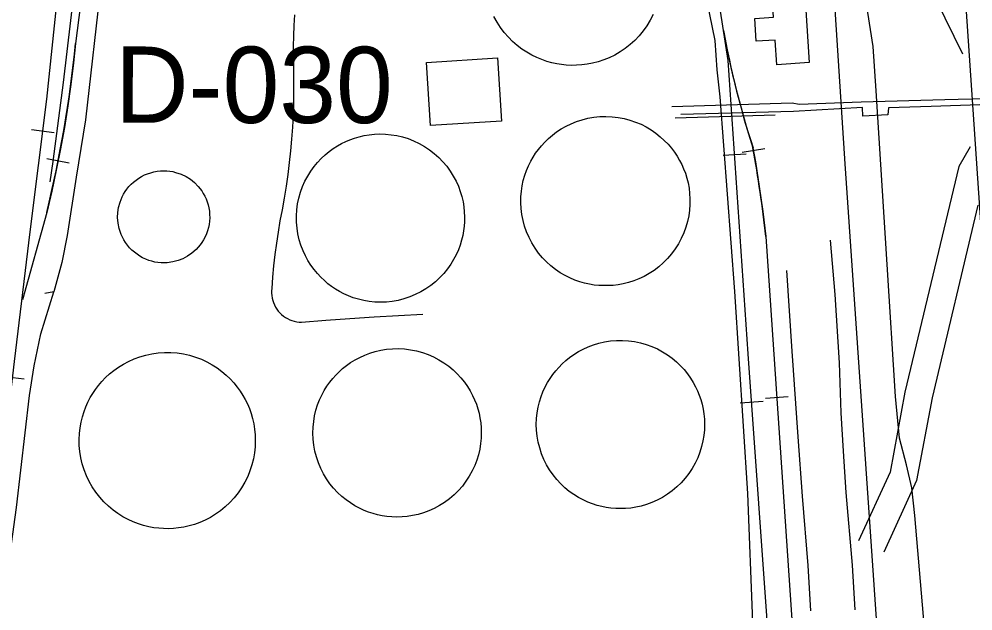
# Model space of a CAD drawing. Extents: x 3297716 to 3335574, y 688621 to 713991.
# Drawn here: x 3321253 to 3322290, y 706278 to 706922 of the extents above; entities that cross this region are included whole.
import ezdxf

# ---------------------------------------------------------------- set-up
doc = ezdxf.new("R2010")
doc.units = 0
for name, color, linetype in [('V-BLDG-OTLN', 7, 'Continuous'), ('V-DOMW-TANK', 7, 'Continuous'), ('V-LEVE-TOET', 7, 'Continuous'), ('V-RAIL-TRAK', 7, 'Continuous'), ('V-RIVR-RANG-IDEN', 7, 'Continuous'), ('V-ROAD-CNTR', 7, 'Continuous'), ('V-SURV-LINE', 7, 'Continuous'), ('V-TOPO-SHOR', 7, 'Continuous'), ('V-UTIL-LINE', 7, 'Continuous')]:
    doc.layers.add(name, color=color, linetype=linetype)

msp = doc.modelspace()

# ---------------------------------------------------------------- linework, layer by layer
at = {"layer": 'V-BLDG-OTLN'}
for points in [[(3322104.3, 707000.2), (3322112.4, 706874.2), (3322077, 706871.9), (3322075.3, 706898.7), (3322054.7, 706897.4), (3322053.1, 706922.3), (3322073.4, 706923.6), (3322068.6, 706997.9)], [(3321773.1, 706879.4), (3321777.5, 706810.6), (3321700.1, 706805.7), (3321695.7, 706874.4)]]:
    msp.add_lwpolyline(points, close=True, dxfattribs=at)
at = {"layer": 'V-DOMW-TANK'}
msp.add_lwpolyline([(3321942.5, 706926.4), (3321939.4, 706920.3), (3321935.7, 706914.4), (3321931.7, 706908.7), (3321927.3, 706903.4), (3321922.5, 706898.4), (3321917.4, 706893.8), (3321912, 706889.6), (3321906.4, 706885.8), (3321900.6, 706882.4), (3321894.7, 706879.6), (3321888.7, 706877.1), (3321882.6, 706875.1), (3321876.6, 706873.6), (3321870.7, 706872.4), (3321864.8, 706871.7), (3321859, 706871.3), (3321853.4, 706871.2), (3321848, 706871.5), (3321842.7, 706872), (3321837.5, 706872.9), (3321832.2, 706874.1), (3321826.7, 706875.6), (3321821.3, 706877.5), (3321815.8, 706879.7), (3321810.4, 706882.4), (3321805, 706885.5), (3321799.7, 706889), (3321794.5, 706892.9), (3321789.6, 706897.3), (3321784.9, 706902), (3321780.4, 706907.1), (3321776.4, 706912.6), (3321772.6, 706918.4), (3321769.3, 706924.5)], dxfattribs=at)
for points in [[(3321814.6, 706775.7), (3321817.6, 706779.8), (3321820.9, 706783.8), (3321824.5, 706787.8), (3321828.5, 706791.6), (3321832.8, 706795.3), (3321837.4, 706798.8), (3321842.4, 706802.1), (3321847.7, 706805.1), (3321853.2, 706807.8), (3321859.1, 706810.1), (3321865.2, 706812.1), (3321871.4, 706813.7), (3321877.9, 706814.8), (3321884.4, 706815.5), (3321891.1, 706815.6), (3321897.7, 706815.4), (3321904.3, 706814.6), (3321910.8, 706813.4), (3321917.2, 706811.7), (3321923.4, 706809.6), (3321929.3, 706807.1), (3321935, 706804.2), (3321940.4, 706801), (3321945.5, 706797.4), (3321950.2, 706793.6), (3321954.6, 706789.6), (3321958.7, 706785.5), (3321962.4, 706781.2), (3321965.7, 706776.7), (3321968.6, 706772.3), (3321971.3, 706767.8), (3321973.6, 706763.3), (3321975.6, 706758.6), (3321977.5, 706753.8), (3321979.1, 706748.6), (3321980.4, 706743.3), (3321981.5, 706737.7), (3321982.2, 706732), (3321982.5, 706726), (3321982.5, 706719.9), (3321982, 706713.8), (3321981.2, 706707.5), (3321979.8, 706701.3), (3321978, 706695.1), (3321975.8, 706688.9), (3321973.1, 706682.9), (3321970, 706677.1), (3321966.4, 706671.5), (3321962.5, 706666.2), (3321958.1, 706661.1), (3321953.5, 706656.5), (3321948.6, 706652.2), (3321943.4, 706648.2), (3321938.1, 706644.8), (3321932.6, 706641.7), (3321927, 706639.1), (3321921.3, 706636.8), (3321915.6, 706635), (3321910, 706633.6), (3321904.4, 706632.6), (3321899, 706631.9), (3321893.6, 706631.6), (3321888.4, 706631.6), (3321883.3, 706631.8), (3321878.3, 706632.3), (3321873.2, 706633.2), (3321867.9, 706634.3), (3321862.6, 706635.9), (3321857.3, 706637.7), (3321851.9, 706640), (3321846.6, 706642.7), (3321841.4, 706645.7), (3321836.2, 706649.2), (3321831.3, 706653.1), (3321826.5, 706657.4), (3321822, 706662), (3321817.9, 706667.1), (3321814, 706672.4), (3321810.5, 706678), (3321807.4, 706683.9), (3321804.8, 706690), (3321802.6, 706696.3), (3321800.9, 706702.6), (3321799.6, 706709), (3321798.8, 706715.5), (3321798.5, 706721.8), (3321798.6, 706728.1), (3321799.1, 706734.3), (3321800, 706740.3), (3321801.2, 706746.1), (3321802.8, 706751.7), (3321804.7, 706757), (3321806.9, 706762.1), (3321809.3, 706766.9), (3321811.9, 706771.4)], [(3321608, 706788.4), (3321612.6, 706790.3), (3321617.5, 706792.1), (3321622.6, 706793.6), (3321627.9, 706794.8), (3321633.5, 706795.7), (3321639.2, 706796.3), (3321645.1, 706796.6), (3321651.2, 706796.4), (3321657.3, 706795.8), (3321663.5, 706794.8), (3321669.6, 706793.4), (3321675.8, 706791.5), (3321681.8, 706789.2), (3321687.8, 706786.4), (3321693.5, 706783.1), (3321699, 706779.5), (3321704.2, 706775.5), (3321709.1, 706771.1), (3321713.7, 706766.4), (3321717.9, 706761.4), (3321721.7, 706756.2), (3321725, 706750.8), (3321728, 706745.3), (3321730.5, 706739.7), (3321732.6, 706734.1), (3321734.3, 706728.4), (3321735.6, 706722.8), (3321736.5, 706717.2), (3321737, 706711.8), (3321737.3, 706706.4), (3321737.2, 706701.2), (3321736.9, 706696.2), (3321736.2, 706691.2), (3321735.3, 706686.1), (3321734, 706681), (3321732.4, 706675.7), (3321730.5, 706670.4), (3321728.1, 706665.2), (3321725.4, 706659.9), (3321722.2, 706654.8), (3321718.7, 706649.8), (3321714.7, 706644.9), (3321710.4, 706640.3), (3321705.7, 706635.9), (3321700.6, 706631.8), (3321695.2, 706628.1), (3321689.6, 706624.8), (3321683.7, 706621.8), (3321677.6, 706619.3), (3321671.3, 706617.2), (3321665, 706615.6), (3321658.6, 706614.5), (3321652.2, 706613.8), (3321645.8, 706613.6), (3321639.6, 706613.8), (3321633.5, 706614.4), (3321627.5, 706615.5), (3321621.8, 706616.8), (3321616.2, 706618.5), (3321611, 706620.5), (3321606, 706622.7), (3321601.2, 706625.2), (3321596.8, 706627.9), (3321592.6, 706630.7), (3321588.6, 706633.7), (3321584.7, 706637.1), (3321580.8, 706640.7), (3321577.1, 706644.7), (3321573.5, 706649.1), (3321570.1, 706653.8), (3321566.9, 706658.8), (3321564.1, 706664.1), (3321561.5, 706669.6), (3321559.3, 706675.5), (3321557.4, 706681.6), (3321556, 706687.8), (3321555, 706694.3), (3321554.4, 706700.8), (3321554.4, 706707.4), (3321554.8, 706713.9), (3321555.6, 706720.5), (3321557, 706726.9), (3321558.8, 706733.2), (3321561, 706739.3), (3321563.6, 706745.2), (3321566.6, 706750.8), (3321569.9, 706756.1), (3321573.5, 706761.1), (3321577.3, 706765.7), (3321581.4, 706770), (3321585.6, 706774), (3321590, 706777.5), (3321594.4, 706780.8), (3321598.9, 706783.6), (3321603.4, 706786.2)], [(3321360, 706711.2), (3321360.9, 706716.7), (3321362.4, 706722.4), (3321364.8, 706728.2), (3321366.3, 706731.1), (3321368, 706733.9), (3321369.9, 706736.6), (3321372.1, 706739.3), (3321374.4, 706741.9), (3321377, 706744.3), (3321379.8, 706746.5), (3321382.7, 706748.5), (3321385.8, 706750.4), (3321389, 706752), (3321392.4, 706753.4), (3321395.8, 706754.5), (3321399.3, 706755.4), (3321402.8, 706756.1), (3321406.3, 706756.4), (3321409.7, 706756.6), (3321413.2, 706756.5), (3321416.5, 706756.1), (3321419.8, 706755.6), (3321422.9, 706754.8), (3321428.8, 706752.8), (3321434.2, 706750.3), (3321438.9, 706747.3), (3321443.3, 706743.8), (3321447.4, 706739.6), (3321451.3, 706734.7), (3321453, 706732), (3321454.6, 706729.1), (3321456, 706726), (3321457.2, 706722.8), (3321458.2, 706719.5), (3321459, 706716.1), (3321459.6, 706712.5), (3321459.9, 706709), (3321460, 706705.4), (3321459.7, 706701.8), (3321459.3, 706698.2), (3321458.6, 706694.7), (3321457.6, 706691.2), (3321456.4, 706687.9), (3321455, 706684.6), (3321453.3, 706681.6), (3321451.5, 706678.7), (3321449.6, 706675.9), (3321447.5, 706673.4), (3321445.2, 706671), (3321440.6, 706666.9), (3321435.7, 706663.6), (3321430.7, 706660.9), (3321425.5, 706658.9), (3321419.8, 706657.4), (3321413.6, 706656.5), (3321410.4, 706656.4), (3321407.1, 706656.5), (3321403.7, 706656.8), (3321400.4, 706657.3), (3321397, 706658.1), (3321393.6, 706659.1), (3321390.3, 706660.4), (3321387, 706661.9), (3321383.9, 706663.7), (3321380.9, 706665.7), (3321378, 706667.9), (3321375.3, 706670.2), (3321372.8, 706672.8), (3321370.5, 706675.5), (3321368.4, 706678.4), (3321366.6, 706681.3), (3321365, 706684.3), (3321363.6, 706687.4), (3321362.4, 706690.5), (3321361.5, 706693.6), (3321360.3, 706699.7), (3321359.8, 706705.6)], [(3321836.4, 706539), (3321839.7, 706542.7), (3321843.3, 706546.5), (3321847.3, 706550), (3321851.6, 706553.5), (3321856.2, 706556.8), (3321861.1, 706559.8), (3321866.3, 706562.6), (3321871.8, 706565.1), (3321877.5, 706567.3), (3321883.5, 706569.1), (3321889.7, 706570.5), (3321896.1, 706571.5), (3321902.6, 706572), (3321909.1, 706572.1), (3321915.7, 706571.7), (3321922.2, 706570.8), (3321928.7, 706569.5), (3321935, 706567.7), (3321941.2, 706565.4), (3321947.1, 706562.8), (3321952.8, 706559.7), (3321958.2, 706556.4), (3321963.3, 706552.7), (3321968, 706548.7), (3321972.3, 706544.5), (3321976.3, 706540.2), (3321980, 706535.7), (3321983.2, 706531.1), (3321986.1, 706526.4), (3321988.7, 706521.7), (3321990.9, 706517), (3321992.7, 706512.4), (3321994.4, 706507.6), (3321995.7, 706502.6), (3321996.9, 706497.4), (3321997.7, 706492), (3321998.3, 706486.4), (3321998.4, 706480.6), (3321998.3, 706474.7), (3321997.7, 706468.7), (3321996.7, 706462.6), (3321995.2, 706456.5), (3321993.4, 706450.4), (3321991, 706444.4), (3321988.2, 706438.5), (3321985, 706432.8), (3321981.4, 706427.3), (3321977.4, 706422.1), (3321973, 706417.2), (3321968.3, 706412.6), (3321963.2, 706408.4), (3321958, 706404.6), (3321952.5, 706401.2), (3321946.9, 706398.2), (3321941.2, 706395.6), (3321935.4, 706393.5), (3321929.6, 706391.8), (3321923.8, 706390.6), (3321918.1, 706389.7), (3321912.5, 706389.1), (3321907, 706389), (3321901.7, 706389.1), (3321896.5, 706389.6), (3321891.5, 706390.3), (3321886.6, 706391.2), (3321881.6, 706392.5), (3321876.5, 706394.2), (3321871.4, 706396.1), (3321866.2, 706398.5), (3321861.1, 706401.2), (3321856.1, 706404.3), (3321851.2, 706407.8), (3321846.5, 706411.8), (3321841.9, 706416), (3321837.6, 706420.7), (3321833.5, 706425.7), (3321829.8, 706431.1), (3321826.5, 706436.7), (3321823.6, 706442.6), (3321821, 706448.7), (3321819, 706455), (3321817.4, 706461.4), (3321816.2, 706467.8), (3321815.5, 706474.3), (3321815.3, 706480.7), (3321815.6, 706487.1), (3321816.2, 706493.3), (3321817.3, 706499.4), (3321818.7, 706505.2), (3321820.5, 706510.9), (3321822.6, 706516.2), (3321824.9, 706521.4), (3321827.5, 706526.2), (3321830.3, 706530.7), (3321833.3, 706535)], [(3321332.7, 706514.4), (3321335.7, 706518.7), (3321338.9, 706523.1), (3321342.6, 706527.3), (3321346.5, 706531.5), (3321350.9, 706535.5), (3321355.6, 706539.3), (3321360.6, 706542.9), (3321366, 706546.2), (3321371.7, 706549.2), (3321377.7, 706551.9), (3321383.9, 706554.2), (3321390.4, 706556.1), (3321397, 706557.5), (3321403.8, 706558.5), (3321410.7, 706558.9), (3321417.6, 706558.9), (3321424.5, 706558.4), (3321431.4, 706557.3), (3321438, 706555.8), (3321444.6, 706553.9), (3321450.9, 706551.5), (3321456.9, 706548.7), (3321462.7, 706545.5), (3321468.1, 706542.1), (3321473.2, 706538.3), (3321477.9, 706534.3), (3321482.3, 706530.1), (3321486.3, 706525.8), (3321489.9, 706521.3), (3321493.2, 706516.8), (3321496.1, 706512.2), (3321498.7, 706507.6), (3321501, 706502.9), (3321503.1, 706497.9), (3321505, 706492.6), (3321506.6, 706487.1), (3321507.9, 706481.3), (3321508.8, 706475.3), (3321509.4, 706469.2), (3321509.6, 706462.9), (3321509.4, 706456.4), (3321508.7, 706449.9), (3321507.6, 706443.3), (3321505.9, 706436.8), (3321503.8, 706430.3), (3321501.3, 706424), (3321498.2, 706417.8), (3321494.7, 706411.8), (3321490.8, 706406.1), (3321486.5, 706400.7), (3321481.9, 706395.6), (3321476.9, 706391), (3321471.7, 706386.7), (3321466.3, 706382.9), (3321460.7, 706379.5), (3321455, 706376.5), (3321449.2, 706374), (3321443.3, 706371.9), (3321437.5, 706370.2), (3321431.8, 706368.9), (3321426.1, 706368), (3321420.5, 706367.4), (3321415.1, 706367.2), (3321409.8, 706367.3), (3321404.6, 706367.6), (3321399.2, 706368.3), (3321393.7, 706369.3), (3321388.1, 706370.7), (3321382.5, 706372.4), (3321376.8, 706374.6), (3321371.2, 706377.2), (3321365.6, 706380.2), (3321360.1, 706383.6), (3321354.8, 706387.4), (3321349.7, 706391.7), (3321344.9, 706396.4), (3321340.3, 706401.4), (3321336.1, 706406.8), (3321332.2, 706412.6), (3321328.8, 706418.6), (3321325.8, 706424.8), (3321323.3, 706431.2), (3321321.3, 706437.8), (3321319.7, 706444.4), (3321318.6, 706451), (3321318, 706457.7), (3321317.9, 706464.2), (3321318.2, 706470.7), (3321318.9, 706477), (3321320, 706483), (3321321.4, 706488.9), (3321323.2, 706494.6), (3321325.2, 706499.9), (3321327.5, 706505), (3321330, 706509.8)], [(3321597.2, 706534.3), (3321600.8, 706537.9), (3321604.6, 706541.4), (3321608.8, 706544.7), (3321613.3, 706547.9), (3321618.1, 706550.8), (3321623.2, 706553.5), (3321628.6, 706556), (3321634.2, 706558.1), (3321640.1, 706559.9), (3321646.2, 706561.4), (3321652.5, 706562.4), (3321658.9, 706562.9), (3321665.4, 706563.1), (3321672, 706562.7), (3321678.5, 706561.9), (3321685, 706560.6), (3321691.4, 706558.8), (3321697.6, 706556.6), (3321703.6, 706554), (3321709.3, 706551), (3321714.8, 706547.6), (3321720, 706543.9), (3321724.8, 706539.9), (3321729.3, 706535.6), (3321733.3, 706531.2), (3321737.1, 706526.6), (3321740.4, 706521.8), (3321743.3, 706517), (3321745.9, 706512.2), (3321748.2, 706507.3), (3321750.1, 706502.5), (3321751.6, 706497.7), (3321753, 706492.9), (3321754, 706487.8), (3321754.8, 706482.5), (3321755.3, 706477), (3321755.5, 706471.4), (3321755.3, 706465.6), (3321754.7, 706459.7), (3321753.8, 706453.7), (3321752.4, 706447.7), (3321750.6, 706441.8), (3321748.3, 706435.8), (3321745.6, 706430), (3321742.4, 706424.3), (3321738.8, 706418.8), (3321734.9, 706413.5), (3321730.5, 706408.6), (3321725.8, 706403.9), (3321720.8, 706399.6), (3321715.5, 706395.8), (3321710, 706392.3), (3321704.3, 706389.2), (3321698.5, 706386.6), (3321692.7, 706384.4), (3321686.7, 706382.7), (3321680.8, 706381.4), (3321675, 706380.5), (3321669.2, 706380), (3321663.6, 706379.8), (3321658.1, 706380), (3321652.8, 706380.5), (3321647.7, 706381.3), (3321642.7, 706382.3), (3321637.9, 706383.6), (3321632.9, 706385.2), (3321628, 706387.1), (3321623, 706389.4), (3321618, 706392.1), (3321613.1, 706395.2), (3321608.3, 706398.6), (3321603.6, 706402.4), (3321599.1, 706406.6), (3321594.8, 706411.2), (3321590.8, 706416.1), (3321587.1, 706421.4), (3321583.7, 706427), (3321580.8, 706432.8), (3321578.2, 706438.9), (3321576.1, 706445.2), (3321574.4, 706451.6), (3321573.2, 706458), (3321572.5, 706464.6), (3321572.2, 706471.1), (3321572.4, 706477.5), (3321573.1, 706483.8), (3321574.1, 706490), (3321575.6, 706496), (3321577.4, 706501.8), (3321579.5, 706507.3), (3321582, 706512.5), (3321584.6, 706517.5), (3321587.5, 706522.1), (3321590.6, 706526.5), (3321593.9, 706530.6)]]:
    msp.add_lwpolyline(points, close=True, dxfattribs=at)
at = {"layer": 'V-LEVE-TOET'}
msp.add_lwpolyline([(3322241.6, 706212.6), (3322227.3, 706381.4), (3322223.8, 706411.7), (3322218.2, 706436.5), (3322210.7, 706465.7), (3322206, 706511), (3322197, 706654.6), (3322185.3, 706843.7), (3322182, 706891.6), (3322164.4, 707003), (3322159.1, 707049.4), (3322153.7, 707129.3), (3322151.4, 707183.4), (3322143.5, 707187.6), (3322141.6, 707241.3), (3322136.7, 707316.8), (3322148.6, 707319.8), (3322153.1, 707323.8)], dxfattribs=at)
at = {"layer": 'V-RAIL-TRAK'}
for points in [[(3322081.1, 706064), (3322045.9, 706557.6), (3322024.2, 706876.6), (3322015.7, 706930.2), (3321979.6, 707112.7), (3321954.1, 707195.4)], [(3321063.3, 705058.1), (3321205.3, 706188.1), (3321247.7, 706549.1), (3321264.6, 706690), (3321282.8, 706834.5), (3321300, 707001.3), (3321315.4, 707141)], [(3321330.4, 707022.8), (3321314.1, 706894.9), (3321311.9, 706874), (3321308.8, 706850.5), (3321305.5, 706827.1), (3321301.8, 706803.8), (3321297.5, 706780.4), (3321293, 706757.2), (3321288.1, 706734.2)], [(3321330.4, 707022.8), (3321314.1, 706894.9)], [(3321247.7, 706549.1), (3321264.6, 706690), (3321282.8, 706834.5), (3321300, 707001.3)], [(3322081.1, 706064), (3322045.9, 706557.6), (3322024.2, 706876.6), (3322015.7, 706930.2)], [(3322019, 706909.3), (3322019.7, 706905.5), (3322022.6, 706889.8), (3322026, 706874.1), (3322029.4, 706858.5), (3322033.2, 706843), (3322037.4, 706827.4), (3322041.6, 706812.1), (3322046.2, 706796.8), (3322051.1, 706781.5), (3322053.7, 706766.3), (3322058, 706739.3), (3322061.9, 706712.3), (3322065.2, 706685), (3322107.2, 706065.3)], [(3321266, 706801.4), (3321290.8, 706798.3)], [(3322064, 706780.5), (3322039.3, 706776.3)], [(3321307.2, 706764.9), (3321282.7, 706769.7)], [(3322018.7, 706773.4), (3322043.6, 706775.1)], [(3321288.1, 706734.2), (3321282.6, 706711.1), (3321256.4, 706616.2)], [(3321282.6, 706711.1), (3321256.4, 706616.2)], [(3322065.2, 706685), (3322107.2, 706065.3)], [(3321233.3, 706533.3), (3321258.1, 706530.4)], [(3322089.5, 706510.6), (3322064.6, 706508.9)], [(3322037.2, 706504), (3322062.1, 706505.8)]]:
    msp.add_lwpolyline(points, dxfattribs=at)
for centre, radius, start, end in [((3322921.7, 707068.2), 916.5, 189.9861, 198.2275), ((3319965.6, 707030.8), 1355.3, 346.3569, 354.2462), ((3320505.3, 706507.4), 1569.9, 6.4961, 10.057)]:
    msp.add_arc(centre, radius, start, end, dxfattribs=at)
at = {"layer": 'V-ROAD-CNTR'}
for points in [[(3322100.7, 707543.3), (3322151.1, 706764.1), (3322196.3, 706105.8)], [(3322111.5, 707172.7), (3322134.8, 707136.1), (3322166.5, 707092.4), (3322181.4, 707068.4), (3322198.9, 707036.7), (3322225.2, 706989.1), (3322250.5, 706942.6), (3322278.9, 706883.9)], [(3321552.1, 706926.2), (3321551.4, 706914.7), (3321551, 706903.2), (3321550.8, 706891.7), (3321550.8, 706880.3), (3321551, 706868.8), (3321551.2, 706855.8), (3321551.3, 706842.9), (3321551, 706829.9), (3321550.6, 706817), (3321549.9, 706804.1), (3321549, 706791.1), (3321547.9, 706778.2), (3321546.5, 706765.4), (3321544.9, 706752.5), (3321543.1, 706739.7), (3321541, 706726.9), (3321538.7, 706714.2), (3321536.4, 706702), (3321534.3, 706689.9), (3321532.5, 706677.7), (3321530.9, 706665.4), (3321529.5, 706653.2), (3321528.4, 706640.9), (3321527.5, 706628.6), (3321527.3, 706626), (3321527.3, 706623.4), (3321527.5, 706620.7), (3321527.9, 706618.1), (3321528.5, 706615.6), (3321529.4, 706613.1), (3321530.4, 706610.7), (3321531.6, 706608.3), (3321533, 706606.1), (3321534.6, 706604), (3321536.3, 706602), (3321538.2, 706600.2), (3321540.2, 706598.5), (3321542.4, 706597), (3321544.7, 706595.7), (3321547, 706594.5), (3321549.5, 706593.6), (3321552, 706592.8), (3321554.6, 706592.3), (3321557.2, 706592), (3321559.8, 706591.8), (3321586.2, 706593.9), (3321612.6, 706595.9), (3321639, 706597.7), (3321665.4, 706599.2), (3321691.8, 706600.7)], [(3322287.5, 706782.5), (3322275, 706761.3), (3322216.5, 706515.9), (3322200.3, 706428.8), (3322166, 706354.1)], [(3322295.8, 706719.1), (3322245.9, 706509.7), (3322229.1, 706419.7), (3322193.3, 706341.6)]]:
    msp.add_lwpolyline(points, dxfattribs=at)
at = {"layer": 'V-SURV-LINE'}
msp.add_lwpolyline([(3322339.3, 706108), (3322141.8, 709010.8)], dxfattribs=at)
at = {"layer": 'V-TOPO-SHOR'}
for points in [[(3321962.8, 707112), (3321997.6, 706957.2), (3322009.5, 706898.2), (3322011.7, 706866.2), (3322015.2, 706837), (3322031.1, 706625.1), (3322045.1, 706405.6), (3322050.4, 706265.6)], [(3321321.3, 707027.7), (3321300.6, 706852.6), (3321289.2, 706766.6), (3321285.9, 706744.6)], [(3321341.7, 706962.3), (3321324.7, 706812), (3321314.8, 706749.5), (3321304.9, 706686.2), (3321298.9, 706656.9)], [(3322162.4, 706278.9), (3322159.2, 706327.4), (3322152.6, 706406.6), (3322149.5, 706451.5), (3322147.2, 706493.2), (3322145.1, 706547.7), (3322140.6, 706622), (3322135.4, 706681.2)], [(3321298.9, 706656.9), (3321290.2, 706625), (3321280.7, 706622.9)], [(3322113.9, 706278), (3322111.2, 706327.2), (3322105.1, 706402.6), (3322100.3, 706467), (3322093.6, 706560.4), (3322088.1, 706648)], [(3321188.7, 705889.1), (3321193.1, 705935.2), (3321211.4, 706098.7), (3321231.8, 706261), (3321249.8, 706390.4), (3321263.9, 706512.1), (3321269.1, 706544.2), (3321276.3, 706579), (3321290.2, 706625)]]:
    msp.add_lwpolyline(points, dxfattribs=at)
at = {"layer": 'V-UTIL-LINE'}
msp.add_line((3321966.4, 706814.3), (3322075.4, 706817.5), dxfattribs=at)
for points in [[(3321962.9, 706826.5), (3322093.7, 706830.5), (3322101.2, 706829.2), (3322168.7, 706831.6), (3322260, 706834.1), (3322391.5, 706837.4), (3322604.7, 706844.5), (3322774.4, 706850.1), (3322807.8, 706851.6)], [(3322807.1, 706842.7), (3322728.8, 706840.3), (3322728.8, 706833.5), (3322700.2, 706832.7), (3322700.2, 706840.9), (3322580.2, 706836.2), (3322537.3, 706834.7), (3322537.4, 706827.9), (3322506.7, 706827), (3322506, 706834.5), (3322370.4, 706829.8), (3322369.7, 706823), (3322341.8, 706822.2), (3322340.4, 706829.7), (3322245, 706826.5), (3322198.7, 706824.9), (3322198, 706817.4), (3322170.8, 706815.9), (3322170.1, 706825.5), (3322095.1, 706821), (3321972.5, 706817.7)]]:
    msp.add_lwpolyline(points, dxfattribs=at)

# ---------------------------------------------------------------- texts
at = {"layer": 'V-RIVR-RANG-IDEN'}
msp.add_text('D-030', height=83, rotation=359.9243, dxfattribs=at).set_placement((3321356.8, 706808.8))

doc.saveas('drawing.dxf')
